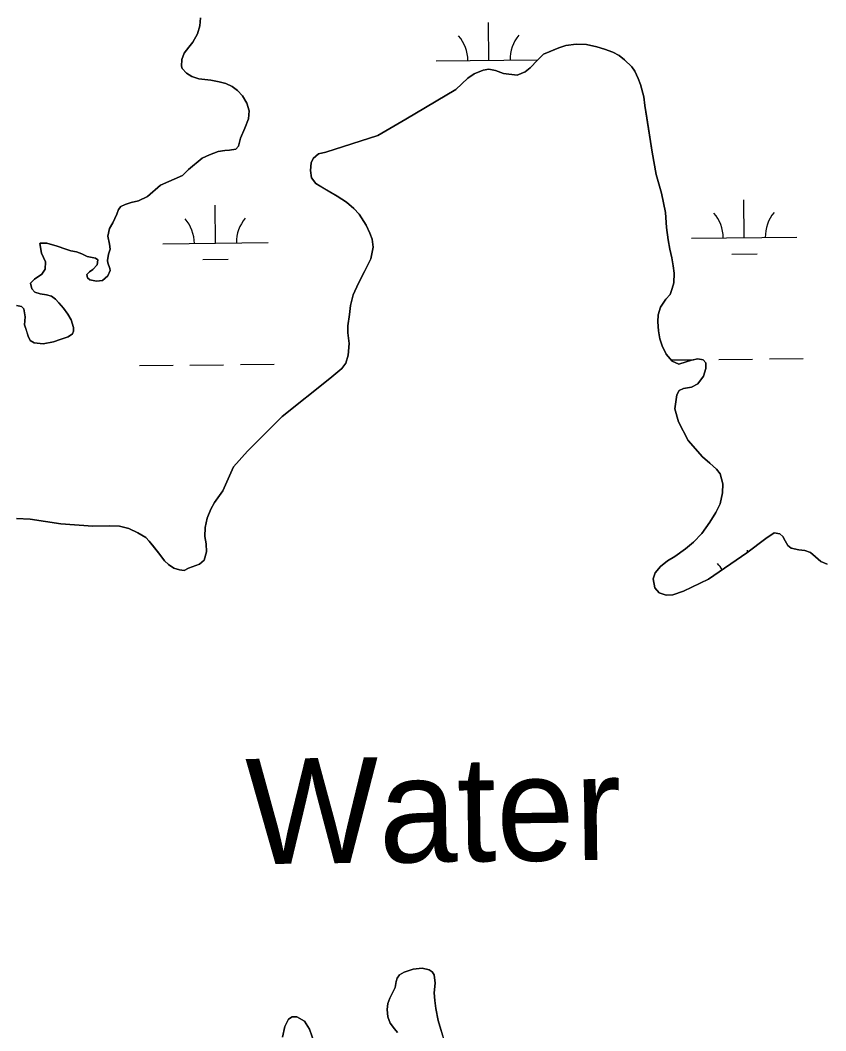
# Model space of a CAD drawing. Extents: x 3734862 to 3772949, y 391520 to 417239.
# Drawn here: x 3754053 to 3754818, y 412566 to 413525 of the extents above; entities that cross this region are included whole.
import ezdxf

# ---------------------------------------------------------------- set-up
doc = ezdxf.new("R2010")
doc.units = 0
for name, color, linetype in [('V-RIVR-IDEN', 7, 'Continuous'), ('V-TOPO-SHOR', 7, 'Continuous'), ('V-WETL-SWMP', 7, 'Continuous')]:
    doc.layers.add(name, color=color, linetype=linetype)

msp = doc.modelspace()

# ---------------------------------------------------------------- linework, layer by layer
at = {"layer": 'V-TOPO-SHOR'}
for points in [[(3754224.59, 413526.96), (3754223.86, 413519.55), (3754221.57, 413511.93), (3754217.13, 413504.1), (3754213.46, 413499.2), (3754209.01, 413493.52), (3754206.71, 413487.46), (3754206.36, 413481.22), (3754207.16, 413479.08), (3754211.28, 413474.62), (3754216.17, 413471.53), (3754223.01, 413469.24), (3754228.67, 413468.69), (3754234.33, 413467.94), (3754242.14, 413466.43), (3754248.59, 413464.72), (3754254.45, 413461.84), (3754259.55, 413458.16), (3754264.46, 413452.93), (3754268.6, 413446.13), (3754270.59, 413438.73), (3754270.06, 413431.32), (3754266.41, 413422.33), (3754262.37, 413412.94), (3754260.47, 413405.32), (3754258.15, 413402.58), (3754251.92, 413401.56), (3754247.63, 413401.15), (3754241.2, 413400.13), (3754233.03, 413397.16), (3754226.03, 413393.99), (3754213.04, 413382.99), (3754207.42, 413377.29), (3754186.42, 413368.38), (3754174.2, 413357.58), (3754165.65, 413353.43), (3754158.64, 413351.83), (3754153, 413349.84), (3754148.92, 413347.86), (3754146.79, 413345.12), (3754145.06, 413340.82), (3754141.22, 413332.41), (3754138.13, 413327.12), (3754136.42, 413319.9), (3754138.03, 413312.11), (3754138.65, 413307.44), (3754137.31, 413302.75), (3754136.38, 413296.7), (3754136.59, 413294.55), (3754138.57, 413289.3), (3754138.78, 413287.16), (3754136.47, 413282.27), (3754131.62, 413277.75), (3754125.78, 413277.13), (3754119.53, 413278.45), (3754117.18, 413280.39), (3754116.58, 413283.31), (3754119.09, 413286.05), (3754122.39, 413288.22), (3754126.46, 413292.54), (3754127.02, 413297.22), (3754124.86, 413298.96), (3754121.74, 413299.53), (3754117.05, 413300.67), (3754111.96, 413302.97), (3754106.69, 413304.89), (3754101.42, 413305.83), (3754096.73, 413307.55), (3754088.52, 413310.23), (3754078.75, 413313.1), (3754072.31, 413313.25), (3754071.93, 413312.85), (3754073.74, 413303.7), (3754077.5, 413295.34), (3754077.15, 413288.51), (3754073.87, 413283.62), (3754067.08, 413279.09), (3754063, 413275.17), (3754064.41, 413269.71), (3754067.35, 413266.61), (3754072.43, 413265.09), (3754078.48, 413264.15), (3754082.97, 413263.01), (3754086.89, 413259.91), (3754090.04, 413256.42), (3754094.36, 413251.38), (3754098.68, 413245.95), (3754101.83, 413240.51), (3754103.83, 413233.11), (3754103.86, 413229.61), (3754102.9, 413227.06), (3754098.82, 413224.31), (3754091.23, 413221.72)], [(3754365.42, 413217.83), (3754364.37, 413227.97), (3754364.33, 413234.6), (3754365.82, 413245.53), (3754366.74, 413253.92), (3754369.41, 413264.27), (3754374.41, 413275.22), (3754380.19, 413286.18), (3754386.15, 413298.3), (3754388.23, 413309.24), (3754387.4, 413317.03), (3754385.21, 413322.67), (3754381.66, 413330.26), (3754374.96, 413340.74), (3754369.85, 413346.17), (3754363.19, 413351.97), (3754354.18, 413357.77), (3754342.24, 413364.9), (3754334.02, 413369.92), (3754329.89, 413375.35), (3754328.87, 413382.17), (3754329.41, 413389.39), (3754331.33, 413393.5), (3754336.37, 413398.02), (3754343.38, 413399.62), (3754392.81, 413415.34), (3754419.42, 413430.92), (3754466.82, 413458.91), (3754478.25, 413469.9), (3754484.08, 413474.04), (3754492.64, 413477.41), (3754498.09, 413478.22), (3754504.53, 413477.09), (3754512.15, 413474.41), (3754525.03, 413472.55), (3754532.62, 413475.91), (3754537.27, 413479.64), (3754544.24, 413486.9), (3754550.06, 413492.6), (3754556.86, 413495.56), (3754564.45, 413498.73), (3754571.26, 413500.73), (3754581, 413501.96), (3754590.75, 413501.83), (3754600.52, 413499.55), (3754607.74, 413497.45), (3754615.76, 413494.58), (3754621.82, 413491.5), (3754626.73, 413487.24), (3754633.79, 413480.46), (3754636.74, 413476.38), (3754639.9, 413469.58), (3754642.08, 413463.74), (3754645.28, 413452.07), (3754646.31, 413443.88), (3754648.14, 413432.2), (3754653.03, 413399.66), (3754657.06, 413378.24), (3754661.86, 413360.53), (3754665.68, 413342.22), (3754666.75, 413327.99), (3754668.19, 413316.5), (3754670, 413307.54), (3754671.81, 413299.36), (3754673.03, 413291.77), (3754673.85, 413284.75), (3754673.72, 413275.39), (3754672.19, 413270.12), (3754670.08, 413264.45), (3754666.21, 413259.94), (3754661, 413252.3), (3754658.7, 413245.07), (3754658.55, 413238.44), (3754659.19, 413230.06), (3754660.41, 413222.46), (3754662.6, 413215.65), (3754666.55, 413207.88), (3754672.24, 413201.29), (3754678.31, 413198.2), (3754685.31, 413200.39), (3754690.57, 413202.18), (3754696.6, 413203.39), (3754701.49, 413202.45), (3754704.04, 413199.74), (3754704.07, 413194.08), (3754701.78, 413186.85), (3754696.37, 413179.8), (3754690.34, 413176.44), (3754682.75, 413175.22), (3754678.66, 413173.44), (3754676.54, 413169.33), (3754674.48, 413156.06), (3754678.08, 413143.6), (3754687.35, 413125.92), (3754700.91, 413110.21), (3754707.96, 413104.41), (3754714.24, 413098.8), (3754717.78, 413094.14), (3754720.18, 413084.79), (3754719.85, 413076.21), (3754717.58, 413065.67)], [(3754091.23, 413221.72), (3754085.01, 413219.54), (3754075.27, 413217.53), (3754066.49, 413218.44), (3754062.96, 413220.76), (3754060.99, 413225.04), (3754059.6, 413229.32), (3754057.6, 413235.74), (3754057.95, 413243.15), (3754056.92, 413250.95), (3754054.76, 413253.08), (3754049.88, 413254.02)], [(3754050.01, 413051.82), (3754062.89, 413051.31), (3754091.97, 413046.62), (3754122.21, 413044.48), (3754138.58, 413044.78), (3754147.75, 413044.45), (3754156.54, 413042.17), (3754165.15, 413038.13), (3754172.58, 413033.69), (3754175.73, 413030.4), (3754180.25, 413024.77), (3754185.95, 413017.79), (3754190.47, 413011.77), (3754194, 413008.29), (3754199.1, 413004.81), (3754204.56, 413003.09), (3754209.05, 413002.34), (3754213.13, 413004.7), (3754223.64, 413008.48), (3754228.1, 413012.21), (3754230.19, 413020.22), (3754229.75, 413027.82), (3754228.73, 413034.83), (3754229.07, 413043.41), (3754230.77, 413052), (3754234.22, 413060.61), (3754237.69, 413067.06), (3754245.81, 413078.23), (3754255.8, 413100.91), (3754269.16, 413115.82), (3754302.1, 413148.59), (3754347.3, 413184.77), (3754358.74, 413194.2), (3754362.42, 413199.29), (3754364.71, 413206.91), (3754365.42, 413217.83)], [(3754717.58, 413065.67), (3754713.53, 413057.45), (3754707.74, 413048.25), (3754700.4, 413037.67), (3754692.46, 413029.24), (3754684.7, 413022.95), (3754674.61, 413015.67), (3754667.62, 413011.53), (3754661.02, 413006.22), (3754655.99, 413000.34), (3754654.08, 412994.48), (3754655.69, 412986.1), (3754659.82, 412981.26), (3754666.26, 412978.96), (3754672.89, 412979.39), (3754683.01, 412982.96), (3754706.72, 412994.23), (3754742.83, 413019.23), (3754761.07, 413032.8), (3754769.04, 413038.12), (3754774.3, 413037.37), (3754777.05, 413034.85), (3754779.22, 413030.58), (3754781.79, 413026.3), (3754784.92, 413023.79), (3754792.34, 413022.08), (3754798, 413021.53), (3754803.47, 413019.42), (3754808.18, 413015.55), (3754813.28, 413011.1), (3754819.34, 413008.6)], [(3754454.63, 412559.8), (3754452.44, 412566.63), (3754450.03, 412575.22), (3754447.81, 412586.54), (3754446.78, 412594.36), (3754446.35, 412601.59), (3754447.07, 412610.59), (3754446.24, 412618.6), (3754444.27, 412621.32), (3754441.51, 412623.26), (3754434.86, 412624.98), (3754426.26, 412623.95), (3754417.87, 412621.15), (3754413.2, 412618.58), (3754411.06, 412615.44), (3754410.3, 412612.31), (3754409.16, 412606.63), (3754407.04, 412602.31), (3754404.15, 412596.63), (3754402.22, 412591.53), (3754401.48, 412585.66), (3754402.31, 412578.63), (3754404.5, 412572.78), (3754408.64, 412567.33), (3754411.4, 412564.02)], [(3754332.27, 412554.32), (3754327.89, 412567), (3754323.15, 412574.79), (3754315.89, 412578.85), (3754311.59, 412578.63), (3754308.08, 412576.46), (3754304.61, 412569.59), (3754302.32, 412559.6)]]:
    msp.add_lwpolyline(points, dxfattribs=at)
at = {"layer": 'V-WETL-SWMP'}
for p, q in [((3754498.25, 413486.72), (3754497.87, 413522.72)), ((3754448.25, 413486.19), (3754544.56, 413487.21)), ((3754238.63, 413313.16), (3754238.25, 413349.15)), ((3754740.51, 413318.46), (3754740.13, 413354.45)), ((3754690.51, 413317.93), (3754790.51, 413318.98)), ((3754188.63, 413312.63), (3754288.63, 413313.68)), ((3754728.67, 413302.9), (3754752.67, 413303.15)), ((3754226.79, 413297.6), (3754250.79, 413297.85)), ((3754716.32, 413202.76), (3754748.32, 413203.1)), ((3754764.32, 413203.27), (3754796.32, 413203.61)), ((3754166.45, 413196.95), (3754198.44, 413197.29)), ((3754214.44, 413197.46), (3754246.44, 413197.8)), ((3754262.44, 413197.97), (3754294.44, 413198.31)), ((3754671.38, 413202.29), (3754692.19, 413202.51)), ((3754743.66, 413019.85), (3754743.64, 413021.8))]:
    msp.add_line(p, q, dxfattribs=at)
for points in [[(3754056.92, 413250.95), (3754057.95, 413243.15), (3754057.6, 413235.74), (3754060.99, 413225.04), (3754062.96, 413220.76), (3754066.49, 413218.44), (3754075.27, 413217.53), (3754085.01, 413219.54), (3754091.23, 413221.72), (3754098.82, 413224.31), (3754102.9, 413227.06), (3754103.86, 413229.6), (3754103.83, 413233.11), (3754101.84, 413240.51), (3754098.68, 413245.95), (3754094.36, 413251.38), (3754090.03, 413256.42), (3754086.89, 413259.91), (3754082.97, 413263.01), (3754078.48, 413264.15), (3754072.43, 413265.09), (3754067.35, 413266.61), (3754064.41, 413269.71), (3754063, 413275.17), (3754067.07, 413279.09), (3754073.87, 413283.62), (3754077.15, 413288.52), (3754077.5, 413295.34), (3754073.74, 413303.7), (3754071.93, 413312.85), (3754072.31, 413313.25), (3754078.75, 413313.09), (3754088.52, 413310.23), (3754096.73, 413307.55), (3754101.42, 413305.83), (3754106.69, 413304.89), (3754111.96, 413302.97), (3754117.05, 413300.67), (3754121.73, 413299.53), (3754124.86, 413298.96), (3754127.02, 413297.22), (3754126.46, 413292.54), (3754122.39, 413288.22), (3754119.09, 413286.05), (3754116.58, 413283.31), (3754117.18, 413280.39), (3754119.53, 413278.45), (3754125.78, 413277.13), (3754131.62, 413277.75), (3754136.47, 413282.27), (3754138.78, 413287.16), (3754138.57, 413289.3), (3754136.59, 413294.55), (3754136.38, 413296.7), (3754137.31, 413302.75), (3754138.65, 413307.43), (3754138.03, 413312.11), (3754136.42, 413319.9), (3754138.13, 413327.13), (3754141.22, 413332.41), (3754145.06, 413340.82), (3754146.79, 413345.12), (3754148.92, 413347.86), (3754153, 413349.84), (3754158.64, 413351.83), (3754165.65, 413353.43), (3754174.2, 413357.58), (3754186.42, 413368.39), (3754207.42, 413377.29), (3754213.04, 413382.99), (3754226.03, 413393.99), (3754233.03, 413397.15), (3754241.2, 413400.13), (3754247.63, 413401.15), (3754251.92, 413401.57), (3754258.15, 413402.58), (3754260.47, 413405.33), (3754262.37, 413412.94), (3754266.41, 413422.33), (3754270.06, 413431.32), (3754270.59, 413438.73), (3754268.6, 413446.13), (3754264.46, 413452.93), (3754259.55, 413458.16), (3754254.46, 413461.83), (3754248.59, 413464.72), (3754242.14, 413466.43), (3754234.33, 413467.94), (3754228.67, 413468.69), (3754223.01, 413469.24), (3754216.17, 413471.53), (3754211.28, 413474.62), (3754207.16, 413479.08), (3754206.36, 413481.22), (3754206.71, 413487.46), (3754209.01, 413493.52), (3754213.46, 413499.2), (3754217.13, 413504.1), (3754221.57, 413511.93), (3754223.86, 413519.55), (3754224.59, 413526.96)], [(3754666.27, 412978.96), (3754659.82, 412981.26), (3754655.69, 412986.1), (3754654.08, 412994.48), (3754655.99, 413000.34), (3754661.02, 413006.22), (3754667.62, 413011.53), (3754674.61, 413015.67), (3754684.7, 413022.95), (3754692.46, 413029.24), (3754700.4, 413037.67), (3754707.74, 413048.25), (3754713.53, 413057.45), (3754717.58, 413065.67), (3754719.85, 413076.21), (3754720.18, 413084.79), (3754717.78, 413094.14), (3754714.24, 413098.79), (3754707.97, 413104.41), (3754700.91, 413110.21), (3754687.35, 413125.92), (3754678.08, 413143.6), (3754674.48, 413156.06), (3754676.54, 413169.33), (3754678.66, 413173.44), (3754682.75, 413175.22), (3754690.34, 413176.44), (3754696.37, 413179.8), (3754701.78, 413186.85), (3754704.07, 413194.08), (3754704.04, 413199.73), (3754701.48, 413202.45), (3754696.6, 413203.39), (3754690.57, 413202.18), (3754685.31, 413200.39), (3754678.31, 413198.2), (3754672.24, 413201.29), (3754666.55, 413207.88), (3754662.6, 413215.65), (3754660.41, 413222.46), (3754659.19, 413230.06), (3754658.55, 413238.44), (3754658.7, 413245.07), (3754661, 413252.3), (3754666.21, 413259.94), (3754670.08, 413264.45), (3754672.19, 413270.12), (3754673.72, 413275.39), (3754673.85, 413284.75), (3754673.03, 413291.77), (3754671.81, 413299.36), (3754670, 413307.54), (3754668.19, 413316.5), (3754666.75, 413327.99), (3754665.68, 413342.22), (3754661.86, 413360.53), (3754657.06, 413378.24), (3754653.03, 413399.66), (3754646.31, 413443.88), (3754645.28, 413452.07), (3754642.08, 413463.74), (3754639.9, 413469.58), (3754636.74, 413476.38), (3754633.79, 413480.46), (3754626.73, 413487.24), (3754621.82, 413491.5), (3754615.76, 413494.58), (3754607.75, 413497.45), (3754600.52, 413499.55), (3754590.75, 413501.83), (3754581, 413501.96), (3754571.26, 413500.73), (3754564.45, 413498.73), (3754550.06, 413492.6), (3754544.25, 413486.9), (3754537.27, 413479.64), (3754532.62, 413475.91), (3754525.03, 413472.54), (3754512.15, 413474.41), (3754504.53, 413477.09), (3754498.09, 413478.22), (3754492.63, 413477.41), (3754484.08, 413474.04), (3754478.25, 413469.9), (3754466.82, 413458.91), (3754419.42, 413430.92), (3754392.81, 413415.34), (3754343.38, 413399.62), (3754336.37, 413398.01), (3754331.33, 413393.5), (3754329.41, 413389.39), (3754328.87, 413382.17), (3754329.89, 413375.35), (3754334.02, 413369.92), (3754354.18, 413357.77), (3754363.19, 413351.97), (3754369.85, 413346.17), (3754374.96, 413340.74), (3754381.66, 413330.25), (3754385.21, 413322.67), (3754387.4, 413317.03)], [(3754387.4, 413317.03), (3754388.23, 413309.24), (3754386.15, 413298.3), (3754380.19, 413286.18), (3754374.41, 413275.22), (3754369.41, 413264.27), (3754366.74, 413253.92), (3754365.82, 413245.53), (3754364.33, 413234.6), (3754364.38, 413227.97), (3754365.42, 413217.83), (3754364.71, 413206.91), (3754362.42, 413199.29), (3754358.74, 413194.2), (3754347.3, 413184.76), (3754302.1, 413148.59), (3754269.16, 413115.82), (3754255.8, 413100.91), (3754245.81, 413078.23), (3754237.69, 413067.06), (3754234.22, 413060.61), (3754230.77, 413052), (3754229.07, 413043.41), (3754228.73, 413034.83), (3754229.75, 413027.82), (3754230.19, 413020.22), (3754228.1, 413012.21), (3754223.64, 413008.48), (3754213.13, 413004.7), (3754209.06, 413002.34), (3754204.56, 413003.09), (3754199.09, 413004.81), (3754194, 413008.29), (3754190.47, 413011.77), (3754185.95, 413017.79), (3754175.73, 413030.4), (3754172.58, 413033.69), (3754165.15, 413038.13), (3754156.54, 413042.17), (3754147.75, 413044.45), (3754138.58, 413044.78), (3754122.21, 413044.48), (3754091.97, 413046.63), (3754062.89, 413051.31), (3754050.01, 413051.82)], [(3754049.88, 413254.02), (3754054.76, 413253.08), (3754056.92, 413250.95)], [(3754819.34, 413008.6), (3754813.28, 413011.1), (3754808.18, 413015.55), (3754803.47, 413019.42), (3754798, 413021.53), (3754792.34, 413022.08), (3754784.92, 413023.79), (3754781.79, 413026.3), (3754779.22, 413030.58), (3754777.05, 413034.85), (3754774.3, 413037.37), (3754769.04, 413038.11), (3754761.07, 413032.8), (3754742.83, 413019.23), (3754706.73, 412994.23), (3754683.01, 412982.96), (3754672.89, 412979.39), (3754666.27, 412978.96)], [(3754411.4, 412564.02), (3754408.64, 412567.33), (3754404.5, 412572.78), (3754402.31, 412578.63), (3754401.48, 412585.66), (3754402.22, 412591.53), (3754404.15, 412596.63), (3754409.17, 412606.63), (3754410.3, 412612.31), (3754411.06, 412615.44), (3754413.19, 412618.58), (3754417.87, 412621.15), (3754426.26, 412623.95), (3754434.86, 412624.98), (3754441.51, 412623.26), (3754444.26, 412621.32), (3754446.24, 412618.6), (3754447.07, 412610.59), (3754446.35, 412601.59), (3754446.78, 412594.36), (3754447.81, 412586.54), (3754450.04, 412575.22), (3754452.44, 412566.63), (3754457.43, 412550.63)], [(3754302.32, 412559.6), (3754304.61, 412569.59), (3754308.08, 412576.46), (3754311.59, 412578.63), (3754315.89, 412578.85), (3754323.15, 412574.79), (3754327.89, 412567), (3754332.27, 412554.32)]]:
    msp.add_lwpolyline(points, dxfattribs=at)
for centre, start, end in [((3754443, 413486.61), 359.83336, 41.37702), ((3754553.48, 413487.78), 139.83336, 181.37702), ((3754293.86, 413314.21), 139.83336, 181.37702), ((3754685.27, 413318.35), 359.83336, 41.37702), ((3754795.74, 413319.51), 139.83336, 181.37702), ((3754183.39, 413313.05), 359.83336, 41.37702), ((3754688.78, 412985.69), 29.49556, 41.37702)]:
    msp.add_arc(centre, 35.25, start, end, dxfattribs=at)

# ---------------------------------------------------------------- texts
at = {"layer": 'V-RIVR-IDEN'}
msp.add_text('Water', height=100, rotation=0.7119, dxfattribs=at).set_placement((3754267.92, 412723.55))

doc.saveas('drawing.dxf')
